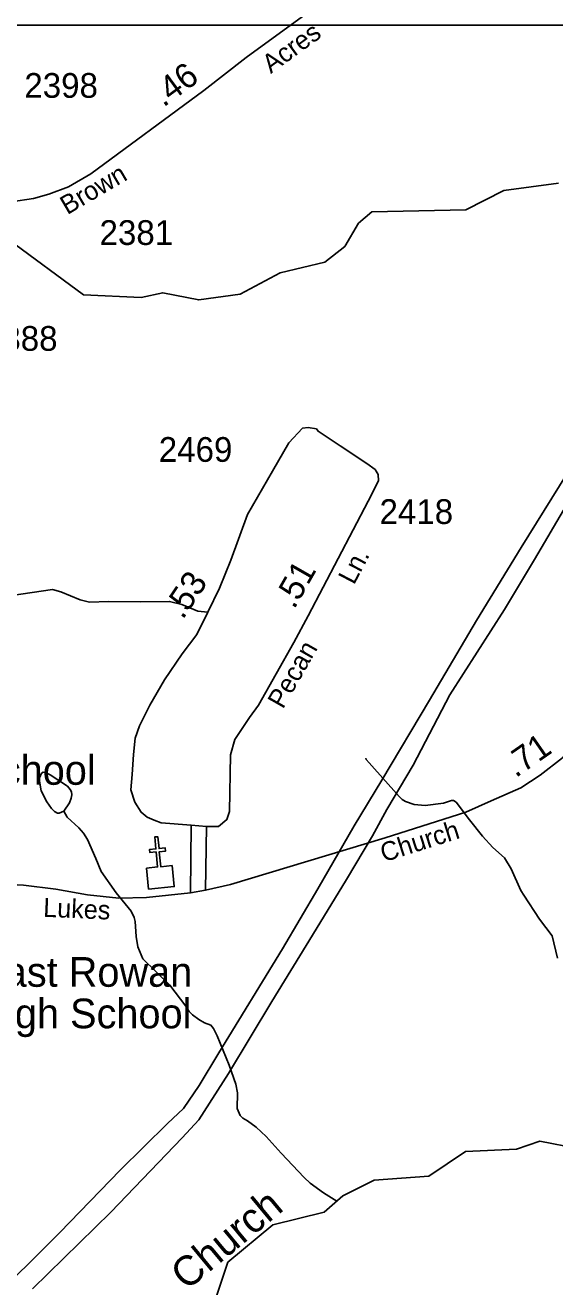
# Model space of a CAD drawing. Extents: x 1473865 to 1648260, y 639067 to 773536.
# Drawn here: x 1577256 to 1579931, y 672298 to 678674 of the extents above; entities that cross this region are included whole.
import ezdxf

# ---------------------------------------------------------------- set-up
doc = ezdxf.new("R2010")
doc.units = 0
for name, color, linetype in [('Exist Cultural Church CELL', 7, 'Continuous'), ('Exist Cultural Educational Facility High Label', 7, 'Continuous'), ('Exist Hydrographic Creek Single Shore', 7, 'Continuous'), ('Exist Hydrographic Creek Single Shore Label', 7, 'Continuous'), ('Exist Hydrographic Misc Water Feature', 7, 'Continuous'), ('Exist Road Non-System Type 51', 7, 'Continuous'), ('Exist Road Secondary Mileage Hundredths English Label', 7, 'Continuous'), ('Exist Road Secondary Type 51 Attributed', 7, 'Continuous'), ('Exist Road Secondary Type 51 Label', 7, 'Continuous'), ('Exist Road Secondary Type 51 Number Label', 7, 'Continuous'), ('Exist Utilities Electrical Transmission Line', 7, 'Continuous'), ('Map Preparation Inset Cut Line', 7, 'Continuous')]:
    doc.layers.add(name, color=color, linetype=linetype)

msp = doc.modelspace()

# ---------------------------------------------------------------- linework, layer by layer
at = {"layer": 'Exist Cultural Church CELL'}
msp.add_lwpolyline([(1577868, 674413.7), (1577924.6, 674419.5), (1577917.1, 674495.2), (1577885.3, 674492.1), (1577883.7, 674508), (1577915.5, 674511.1), (1577909.6, 674571), (1577925.5, 674572.6), (1577931.5, 674512.7), (1577963.3, 674515.9), (1577964.9, 674500), (1577933.1, 674496.8), (1577940.6, 674421), (1577998, 674426.6), (1578008.5, 674320.7), (1577878.5, 674307.8)], close=True, dxfattribs=at)
at = {"layer": 'Exist Hydrographic Creek Single Shore'}
for points in [[(1579950.7, 677875.8), (1579674.7, 677838.7), (1579481.6, 677740.9), (1579006.6, 677730.7), (1578938.7, 677673), (1578870.7, 677556.2), (1578769.7, 677476.2), (1578543.6, 677421.8), (1578341.7, 677314.1), (1578132.7, 677285.6), (1577950.6, 677322.1), (1577841.6, 677298.1), (1577549.6, 677310.5), (1577170.7, 677590.6), (1576360.7, 677528.2), (1575443.7, 677523.7), (1575203.6, 677604), (1574818.7, 677523.3), (1574641.7, 677411.9), (1574566.7, 677420), (1574477.7, 677595.7), (1574362.6, 677690), (1573763.7, 677807.1), (1573449.6, 677954.6)], [(1576531.6, 671488.4), (1576565.6, 671556.6), (1576698.7, 671649.2), (1576874.5, 671690), (1577269.5, 671762.3), (1577470.6, 671843.6), (1577571.6, 671933.4), (1577872.6, 671986.4), (1577957.6, 672086.5), (1578174.6, 672108.3), (1578278.6, 672421.4), (1578506.6, 672610.5), (1578766.6, 672674.1), (1578859.6, 672757.6), (1579018.6, 672836.4), (1579294.6, 672857.1), (1579479.6, 672981.4), (1579737.7, 672992.6), (1579855.7, 673032.9), (1580046.7, 672996.2)]]:
    msp.add_lwpolyline(points, dxfattribs=at)
at = {"layer": 'Exist Hydrographic Misc Water Feature'}
for points in [[(1579944.2, 673958.7), (1579917.5, 674071), (1579854.4, 674155.7), (1579775.7, 674276.7), (1579760, 674300.9), (1579710.2, 674409.9), (1579677.8, 674465.8), (1579618.3, 674518.5), (1579566.9, 674575.1), (1579499.8, 674657.9), (1579432.8, 674746.7), (1579418.9, 674754.9), (1579408.9, 674755), (1579368.7, 674741.5), (1579275.7, 674730.1), (1579220.6, 674735.2), (1579176.7, 674749.7), (1579160.8, 674759.9), (1579145.1, 674776.1), (1578992.8, 674945.8), (1578979, 674962), (1578977.1, 674970)], [(1577450.1, 674701.3), (1577427.4, 674692.1), (1577419.4, 674692.2), (1577403.5, 674700.4), (1577387.7, 674714.6), (1577364.1, 674748.8), (1577336.7, 674805.1), (1577327.2, 674853.3), (1577327.4, 674869.3), (1577337.6, 674893.2), (1577345.7, 674899), (1577357.7, 674896.9), (1577381.5, 674884.6), (1577469, 674827.6), (1577482.8, 674811.4), (1577488.6, 674799.4), (1577490.5, 674783.3), (1577488.3, 674767.4), (1577480, 674743.5), (1577450.1, 674701.3)], [(1578830.4, 672730.6), (1578762.6, 672772.3), (1578695.2, 672821.2), (1578665.4, 672849.5), (1578549.3, 672973.5), (1578473.7, 673057.3), (1578422.2, 673104.3), (1578378.6, 673136.9), (1578354.7, 673149.1), (1578340.8, 673163.3), (1578327.2, 673199.5), (1578328.1, 673277.4), (1578320.5, 673321.6), (1578285.7, 673418), (1578225.3, 673566.7), (1578207.7, 673602.9), (1578193.8, 673619.1), (1578161.9, 673631.4), (1578132.1, 673647.8), (1578100.4, 673672.2), (1578084.5, 673688.3), (1578066.9, 673716.6), (1577986, 673821.5), (1577849.4, 673955.1), (1577824.1, 674015.4), (1577816.6, 674067.5), (1577811.5, 674143.6), (1577805.8, 674163.6), (1577790.1, 674195.8), (1577715, 674288.7), (1577639.8, 674396.6), (1577612.9, 674461.9), (1577570, 674558.4), (1577550.4, 674590.6), (1577526.7, 674616.9), (1577467.2, 674671.6), (1577450.1, 674701.3)]]:
    msp.add_lwpolyline(points, dxfattribs=at)
at = {"layer": 'Exist Road Non-System Type 51'}
for points in [[(1578177.9, 675708.2), (1578128, 675713), (1578046.4, 675746.3), (1577984.7, 675761.3), (1577836.6, 675759.7), (1577676.6, 675762.1), (1577580.6, 675757.7), (1577532.7, 675770.4), (1577435.2, 675810), (1577393.5, 675822.7), (1576923.8, 675752.9), (1576731.9, 675729), (1576543.3, 675698), (1576425, 675683.8)], [(1578170.7, 674624.4), (1578093.6, 674631.1)]]:
    msp.add_lwpolyline(points, dxfattribs=at)
at = {"layer": 'Exist Road Secondary Type 51 Attributed'}
msp.add_line((1578090, 674289.3), (1578166.7, 674302.7), dxfattribs=at)
for points in [[(1576982.4, 677768.7), (1577088.5, 677771.2), (1577184.5, 677781.6), (1577296.9, 677797.8), (1577375.2, 677820.6), (1577474, 677857), (1577587, 677923.4), (1578157.7, 678344.4), (1578372.4, 678511.2), (1578767, 678799), (1578977.5, 678965.8), (1578981.2, 678968.6)], [(1578090, 674289.3), (1578093.6, 674631.1), (1577942.8, 674643.4), (1577907.1, 674655.7), (1577871.4, 674671.4), (1577841.2, 674696), (1577809.9, 674746.3), (1577789.8, 674810), (1577795.5, 674886.6), (1577802.2, 674987.2), (1577811.1, 675069.9), (1577832.2, 675133.5), (1577884.6, 675238.1), (1577958.6, 675365.1), (1578047.8, 675497.6), (1578122.2, 675595), (1578177.9, 675708.2), (1578237.8, 675829.4), (1578294.1, 675970.6), (1578378.7, 676200.3), (1578505.5, 676420.7), (1578587.8, 676563.5), (1578657.4, 676638.2), (1578685.2, 676640.4)], [(1578166.7, 674302.7), (1578170.7, 674624.4), (1578232.3, 674624.8), (1578273.4, 674659.3), (1578287.3, 674699.1), (1578292.2, 674987.1), (1578315.5, 675063.3), (1578388.9, 675174.5), (1578434.5, 675237.9), (1578612.2, 675553.3), (1578685.7, 675688.3), (1578988.8, 676267.7), (1579040.5, 676371.1), (1579039.7, 676402.4), (1579023, 676428), (1578981.9, 676458.1), (1578846.3, 676548.2), (1578735.2, 676621.5), (1578726.7, 676633.5), (1578685.2, 676640.4)], [(1578166.7, 674302.7), (1578292.1, 674331), (1579074.1, 674566.7), (1579482.3, 674696.4), (1579609.1, 674754.4), (1579760.4, 674818.9), (1579857, 674883.2), (1579970.4, 674971.5), (1580070.4, 675085.3), (1580162.4, 675209.9), (1580309.4, 675395.6), (1580395.3, 675520.3), (1580460.9, 675627.3), (1580553, 675755.9), (1580640.2, 675836.5), (1580725.2, 675893.2), (1580807.8, 675930), (1580920.3, 675960.1), (1580998.4, 675965), (1581076.1, 675958.9), (1581194.6, 675937.2), (1581307.4, 675906.8)], [(1576258.4, 674413.6), (1576482.9, 674398.9), (1576556.5, 674400.7), (1576883.8, 674357.1), (1577053.7, 674338.4), (1577247.6, 674327.3), (1577409.5, 674306.8), (1577570.9, 674278.3), (1577728.9, 674261.8), (1577868.8, 674265.5), (1578090, 674289.3)]]:
    msp.add_lwpolyline(points, dxfattribs=at)
at = {"layer": 'Exist Utilities Electrical Transmission Line'}
for points in [[(1579994.3, 676407.6), (1579762.2, 676034.1), (1579536.3, 675664.5), (1579297.8, 675263.2), (1579057.5, 674857.8), (1578917, 674627.3), (1578733.5, 674309.3), (1578556.3, 674005.1), (1578234.5, 673480.6), (1578134.8, 673315.7), (1578055.6, 673198.6), (1577974.8, 673123.4), (1577736.1, 672887.9), (1577430.6, 672571.4), (1577273, 672415.1), (1577038.5, 672187.7)], [(1577291.6, 672286.8), (1577687.8, 672674.6), (1578048, 673050.5), (1578133.1, 673141.7), (1578283.5, 673376.1), (1578501.5, 673739.7), (1578707.2, 674075.5), (1578878.1, 674355.6), (1579010.6, 674576.2), (1579082, 674709.5), (1579216.4, 674934), (1579400.2, 675290.1), (1579676.9, 675721.1), (1579829.6, 675973.4), (1579992.7, 676251.6)]]:
    msp.add_lwpolyline(points, dxfattribs=at)
at = {"layer": 'Map Preparation Inset Cut Line'}
for points in [[(1530807.2, 678673.7), (1530807.2, 722115.9), (1605695.7, 722115.9), (1605695.7, 695030), (1593323.3, 695030), (1593323.3, 678673.7), (1530807.2, 678673.7)], [(1544130.8, 639067.3), (1606587.1, 639067.3), (1606587.1, 678673.7), (1544130.8, 678673.7), (1544130.8, 639067.3)]]:
    msp.add_lwpolyline(points, dxfattribs=at)

# ---------------------------------------------------------------- texts
at = {"layer": 'Exist Cultural Educational Facility High Label'}
for s, p in [('Middle School', (1576351.7, 674834.9)), ('East Rowan', (1577018.3, 673814)), ('High School', (1577013.8, 673604.2))]:
    msp.add_text(s, height=150, rotation=0.00002, dxfattribs=at).set_placement(p)
at = {"layer": 'Exist Hydrographic Creek Single Shore Label'}
msp.add_text('Church', height=150, rotation=39.67107, dxfattribs=at).set_placement((1578070.6, 672275.2))
at = {"layer": 'Exist Road Secondary Mileage Hundredths English Label'}
for s, rotation, p in [('.46', 36.4176, (1577954.2, 678256.8)), ('.51', 60.33647, (1578614.6, 675718.3)), ('.53', 56.04203, (1578051.2, 675666)), ('.71', 34.79839, (1579733.6, 674867.8))]:
    msp.add_text(s, height=125, rotation=rotation, dxfattribs=at).set_placement(p)
at = {"layer": 'Exist Road Secondary Type 51 Label'}
for s, rotation, p in [('Acres', 36.10262, (1578496.7, 678426.9)), ('Brown', 30.42249, (1577468, 677713.7)), ('Ln.', 62.38764, (1578916.7, 675841.7)), ('Pecan', 60.33647, (1578557.6, 675213.9)), ('Church', 17.61674, (1579067.4, 674442.8)), ('Lukes', 357.5453, (1577345.1, 674168))]:
    msp.add_text(s, height=95, rotation=rotation, dxfattribs=at).set_placement(p)
at = {"layer": 'Exist Road Secondary Type 51 Number Label'}
for s, p in [('2398', (1577251.1, 678307.2)), ('2381', (1577631, 677563.5)), ('2388', (1577047, 677028.4)), ('2469', (1577930.4, 676467.2)), ('2418', (1579045.8, 676153.2))]:
    msp.add_text(s, height=125, dxfattribs=at).set_placement(p)

doc.saveas('drawing.dxf')
